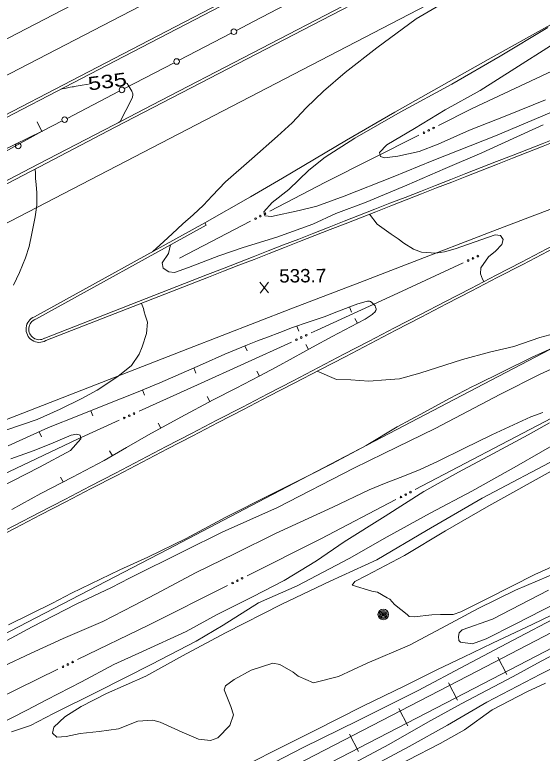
# Model space of a CAD drawing. Extents: x 2361284 to 2366480, y 6976556 to 6985346.
# Drawn here: x 2362647.8 to 2362837, y 6977937.4 to 6978202.6 of the extents above; entities that cross this region are included whole.
import ezdxf
from ezdxf.enums import TextEntityAlignment as Align

# ---------------------------------------------------------------- set-up
doc = ezdxf.new("R2010")
doc.units = 0
doc.header["$LTSCALE"] = 1.9
for name, color, linetype, lineweight in [('12', 7, 'Continuous', 13), ('13', 7, 'Continuous', 13), ('14', 7, 'Continuous', 13), ('17', 7, 'Continuous', 13), ('21', 7, 'Continuous', 13), ('27', 7, 'Continuous', 13), ('29', 7, 'Continuous', 13), ('3', 7, 'Continuous', 13), ('4', 7, 'Continuous', 13), ('5', 7, 'Continuous', 13)]:
    doc.layers.add(name, color=color, linetype=linetype, lineweight=lineweight)

msp = doc.modelspace()

# ---------------------------------------------------------------- linework, layer by layer
at = {"layer": '12'}
for p, q in [((2362738.884, 6978102.716), (2362735.767, 6978106.567)), ((2362735.804, 6978102.687), (2362738.847, 6978106.596))]:
    msp.add_line(p, q, dxfattribs=at)
for points in [[(2362674.213, 6978177.682), (2362671.312, 6978177.193), (2362669.863, 6978176.945), (2362668.897, 6978176.778), (2362668.415, 6978176.693), (2362667.691, 6978176.565), (2362666.726, 6978176.39), (2362666.244, 6978176.302), (2362665.521, 6978176.167), (2362664.799, 6978176.029), (2362664.438, 6978175.959)], [(2362684.924, 6978163.855), (2362685.478, 6978164.153), (2362685.689, 6978164.412), (2362686.367, 6978165.748), (2362687.592, 6978168.3), (2362689.362, 6978171.457), (2362690.009, 6978173.032), (2362690.16, 6978173.834), (2362690.133, 6978174.282), (2362689.817, 6978175.181), (2362688.769, 6978177.031), (2362688.088, 6978177.888), (2362687.628, 6978178.22)], [(2362655.09, 6978147.229), (2362655.245, 6978145.651), (2362655.272, 6978143.862), (2362655.453, 6978141.713), (2362655.741, 6978138.735), (2362655.664, 6978134.224), (2362655.084, 6978130.038), (2362653.97, 6978124.128), (2362652.955, 6978119.368), (2362651.643, 6978115.395), (2362649.514, 6978110.055), (2362647.297, 6978105.563)], [(2362643.817, 6977968.763), (2362653.474, 6977973.275), (2362665.195, 6977978.626), (2362679.417, 6977984.761), (2362690.504, 6977990.438), (2362698.294, 6977994.602), (2362712.912, 6978002.321), (2362726.868, 6978009.104), (2362741.4, 6978016.303), (2362761.952, 6978025.799), (2362774.983, 6978032.024), (2362781.08, 6978034.491), (2362787.068, 6978036.778), (2362793.203, 6978039.376), (2362799.756, 6978042.309), (2362808.883, 6978046.856), (2362818.898, 6978051.791), (2362826.674, 6978055.316), (2362833.006, 6978058.297), (2362837.252, 6978059.797)], [(2362839.698, 6978056.05), (2362832.017, 6978051.826), (2362819.323, 6978044.955), (2362806.984, 6978038.427), (2362794.519, 6978031.48), (2362780.733, 6978022.627), (2362765.929, 6978013.326), (2362756.015, 6978006.52), (2362744.4, 6977999.431), (2362733.137, 6977993.583), (2362720.475, 6977987.313), (2362709.332, 6977981.205), (2362693.671, 6977973.927), (2362683.384, 6977969.289), (2362671.793, 6977963.068), (2362659.213, 6977956.568), (2362652.129, 6977952.85), (2362640.961, 6977947.325)]]:
    msp.add_lwpolyline(points, dxfattribs=at)
at = {"layer": '13'}
for points in [[(2362697.196, 6978117.517), (2362701.251, 6978121.177), (2362704.265, 6978123.916), (2362708.091, 6978127.552), (2362711.81, 6978130.818), (2362715.557, 6978134.254), (2362718.585, 6978137.632), (2362723.388, 6978142.639), (2362732.911, 6978150.879), (2362742.023, 6978159.066), (2362747.348, 6978163.758), (2362752.398, 6978169.196), (2362758.591, 6978175.165), (2362766.287, 6978181.868), (2362777.694, 6978190.698), (2362791.865, 6978201.153), (2362807.05, 6978210.188), (2362818.845, 6978217.14), (2362825.01, 6978220.889), (2362830.147, 6978225.408), (2362832.239, 6978228.328), (2362833.818, 6978232.683), (2362834.335, 6978237.189), (2362833.26, 6978239.778)], [(2362839.078, 6978198.052), (2362821.994, 6978187.759), (2362804.549, 6978177.712), (2362786.084, 6978167.607), (2362769.811, 6978158.33), (2362759.167, 6978151.429), (2362753.31, 6978146.853), (2362746.166, 6978139.845), (2362740.189, 6978135.208), (2362737.147, 6978131.801), (2362737.505, 6978130.412), (2362739.877, 6978130.225), (2362749.848, 6978132.389), (2362756.184, 6978133.84), (2362766.009, 6978137.493), (2362783.614, 6978144.452), (2362797.6, 6978150.194), (2362820.226, 6978159.16), (2362842.598, 6978168.634)], [(2362840.051, 6978191.421), (2362827.227, 6978183.347), (2362814.711, 6978175.428), (2362802.177, 6978168.48), (2362791.229, 6978161.774), (2362781.286, 6978155.859), (2362778.642, 6978153.114), (2362778.955, 6978151.747), (2362780.49, 6978151.212), (2362785.205, 6978151.787), (2362792.848, 6978153.519), (2362799.644, 6978156.154), (2362810.966, 6978161.212), (2362824.377, 6978166.421), (2362838.234, 6978172.133)], [(2362837.329, 6978163.154), (2362826.606, 6978158.13), (2362815.344, 6978153.093), (2362802.257, 6978147.428), (2362788.513, 6978141.429), (2362773.83, 6978135.368), (2362763.049, 6978131.215), (2362754.794, 6978127.476), (2362741.878, 6978122.763), (2362729.703, 6978119.097), (2362721.021, 6978116.035), (2362710.11, 6978111.901), (2362705.116, 6978110.123), (2362703.044, 6978110.343), (2362701.062, 6978111.585), (2362700.694, 6978113.511), (2362702.942, 6978116.872), (2362703.652, 6978119.99)], [(2362958.045, 6978133.899), (2362945.763, 6978127.562), (2362932.399, 6978121.595), (2362920.671, 6978117.143), (2362908.398, 6978112.176), (2362893.494, 6978106.154), (2362883.48, 6978101.269), (2362872.107, 6978096.299), (2362860.531, 6978091.649), (2362847.155, 6978085.923), (2362833.183, 6978079.599), (2362813.038, 6978069.566), (2362812.062, 6978069.137)], [(2362816.074, 6978106.808), (2362815.645, 6978107.694), (2362814.947, 6978109.567), (2362815.027, 6978111.688), (2362817.73, 6978115.684), (2362820.33, 6978117.778), (2362822.547, 6978120.14), (2362822.99, 6978121.944), (2362822.107, 6978123.326), (2362820.164, 6978123.608), (2362805.752, 6978118.509), (2362801.992, 6978117.454), (2362798.917, 6978116.955), (2362793.712, 6978117.315), (2362790.891, 6978118.508), (2362787.362, 6978120.556), (2362785.326, 6978122.206), (2362782.89, 6978123.883), (2362777.796, 6978127.425), (2362775.112, 6978131.02)], [(2362693.212, 6978098.989), (2362693.93, 6978097.096), (2362694.271, 6978095.908), (2362694.571, 6978094.801), (2362695.406, 6978092.219), (2362695.014, 6978088.216), (2362693.53, 6978083.372), (2362692.405, 6978080.781), (2362689.644, 6978076.675), (2362684.811, 6978072.677), (2362677.347, 6978067.816), (2362671.657, 6978064.662), (2362664.101, 6978061.01), (2362655.785, 6978057.322), (2362644.901, 6978053.588)], [(2362841.533, 6978088.139), (2362836.145, 6978086.748), (2362826.856, 6978083.489), (2362818.096, 6978081.406), (2362808.459, 6978078.824), (2362793.115, 6978073.877), (2362785.864, 6978071.908), (2362780.958, 6978071.472), (2362774.842, 6978071.083), (2362768.376, 6978071.522), (2362763.245, 6978071.683), (2362756.237, 6978074.608)], [(2362510.502, 6977905.482), (2362515.857, 6977909.133), (2362524.135, 6977913.512), (2362535.539, 6977919.63), (2362547.679, 6977925.906), (2362569.153, 6977937.181), (2362591.285, 6977948.682), (2362605.206, 6977955.994), (2362618.037, 6977963.447), (2362635.796, 6977973.027), (2362654.104, 6977982.77), (2362669.818, 6977990.941), (2362682.46, 6977996.932), (2362689, 6978000.284), (2362708.667, 6978010.111), (2362722.244, 6978016.811), (2362742.021, 6978025.679), (2362769.448, 6978039.811), (2362780.259, 6978045.124), (2362798.604, 6978054.1), (2362822.039, 6978066.362), (2362836.251, 6978073.547), (2362851.008, 6978080.239)], [(2362812.062, 6978069.137), (2362803.762, 6978064.858), (2362794.828, 6978059.944), (2362784.998, 6978054.64), (2362773.831, 6978047.973), (2362761.604, 6978041.346), (2362753.512, 6978037.299), (2362739.965, 6978030.451), (2362723.513, 6978022.213), (2362709.355, 6978014.588), (2362695.548, 6978007.886), (2362685.481, 6978003.281), (2362668.21, 6977994.926), (2362661.294, 6977991.34), (2362645.597, 6977983.53)], [(2362646.41, 6978043.151), (2362654.712, 6978046.1), (2362661.536, 6978048.895), (2362668.071, 6978051.627), (2362670.127, 6978052.067), (2362671.31, 6978051.668), (2362671.503, 6978050.32), (2362667.853, 6978046.105), (2362656.619, 6978040.108), (2362642.308, 6978032.872)], [(2362845.31, 6978050.612), (2362827.804, 6978040.536), (2362811.779, 6978031.544), (2362796.824, 6978023.65), (2362781.353, 6978015.183), (2362767.776, 6978007.422), (2362749.169, 6977997.516), (2362735.227, 6977991.453), (2362722.601, 6977983.442), (2362712.826, 6977977.648), (2362696.974, 6977969.378), (2362677.358, 6977959.45), (2362661.711, 6977951.681), (2362653.41, 6977947.363), (2362646.673, 6977945.079)], [(2362843.245, 6978002.751), (2362827.398, 6977995.98), (2362814.1, 6977989.423), (2362800.896, 6977982.406), (2362789.384, 6977976.187), (2362774.214, 6977969.833), (2362763.91, 6977964.995), (2362754.981, 6977962.709), (2362749.467, 6977965.097), (2362747.703, 6977966.531), (2362742.87, 6977969.298), (2362740.382, 6977969.821), (2362732.626, 6977967.317), (2362726.537, 6977963.959), (2362723.437, 6977961.626), (2362722.933, 6977960.164), (2362725.269, 6977954.246), (2362726.268, 6977951.195), (2362724.984, 6977947.394), (2362720.639, 6977942.997), (2362718.006, 6977941.957), (2362713.77, 6977942.507), (2362707.828, 6977944.95), (2362699.952, 6977948.575), (2362697.356, 6977949.261), (2362691.978, 6977948.979), (2362685.004, 6977946.174), (2362678.123, 6977945.228), (2362671.209, 6977944.572), (2362666.199, 6977943.505), (2362662.951, 6977943.264), (2362661.378, 6977944.639), (2362661.867, 6977946.784), (2362665.782, 6977950.5), (2362671.677, 6977954.226), (2362680.743, 6977958.903), (2362694.775, 6977965.097), (2362707.937, 6977972.363), (2362723.428, 6977980.649), (2362743.571, 6977990.922), (2362760.994, 6977999.268), (2362777.742, 6978006.877), (2362795.533, 6978017.378), (2362815.534, 6978028.988), (2362844.072, 6978044.09)], [(2362856.979, 6978011.792), (2362834.405, 6978001.587), (2362817.685, 6977993.167), (2362807.791, 6977988.223), (2362805.141, 6977987.198), (2362800.5, 6977987.224), (2362797.42, 6977987.194), (2362791.058, 6977986.394), (2362789.346, 6977986.597), (2362788.59, 6977987.22), (2362784.014, 6977990.887), (2362782.306, 6977992.821), (2362781.432, 6977993.222), (2362777.913, 6977995.239), (2362775.959, 6977995.681), (2362768.857, 6977997.793), (2362769.775, 6977999.052), (2362773.946, 6978001.222), (2362787.588, 6978008.462), (2362802.294, 6978017.282), (2362817.88, 6978026.291), (2362841.368, 6978039.274)], [(2362839.26, 6977995.952), (2362819.177, 6977985.63), (2362808.313, 6977981.707), (2362807.263, 6977980.617), (2362807.025, 6977979.354), (2362807.089, 6977977.945), (2362807.755, 6977977.272), (2362812.07, 6977976.733), (2362816.964, 6977978.559), (2362827.374, 6977983.818), (2362842.024, 6977991.308)], [(2362846.368, 6977989.88), (2362833.714, 6977983.818), (2362819.229, 6977977.001), (2362808.776, 6977971.912), (2362799.407, 6977967.522), (2362787.743, 6977961.61), (2362772.631, 6977954.386), (2362755.474, 6977945.554), (2362744.226, 6977939.945), (2362730.472, 6977933.064), (2362710.857, 6977922.907), (2362696.501, 6977916.04), (2362686.611, 6977910.786), (2362672.133, 6977904.168), (2362656.088, 6977896.104), (2362643.19, 6977889.632)], [(2362843.258, 6977986.74), (2362826.36, 6977977.918), (2362809.593, 6977969.049), (2362792.578, 6977960.006), (2362771.05, 6977949.142), (2362751.222, 6977939.462), (2362727.517, 6977927.136), (2362711.891, 6977919.257), (2362690.108, 6977908.959), (2362668.006, 6977898.529), (2362644.313, 6977886.173), (2362628.185, 6977878.429), (2362610.673, 6977870.111), (2362593.054, 6977861.464), (2362585.352, 6977857.421), (2362583.447, 6977857.993), (2362580.821, 6977859.648), (2362577.087, 6977861.083), (2362573.759, 6977859.881), (2362571.862, 6977859.393), (2362571.103, 6977857.226), (2362570.506, 6977852.619)], [(2362850.88, 6977977.951), (2362836.711, 6977970.517), (2362826.573, 6977964.97), (2362807.895, 6977955.191), (2362796.018, 6977948.549), (2362782.013, 6977940.565), (2362766.042, 6977932.062), (2362748.205, 6977922.172), (2362733.557, 6977914.603), (2362714.978, 6977904.866), (2362692.204, 6977892.558), (2362667.781, 6977878.066), (2362653.213, 6977870.416), (2362641.093, 6977864.08), (2362621.171, 6977852.62), (2362606.32, 6977844.089), (2362594.875, 6977836.3), (2362590.692, 6977834.401), (2362586.071, 6977833.407), (2362580.904, 6977831.948)], [(2362857.457, 6977976.235), (2362836.426, 6977965.784), (2362817.151, 6977955.719), (2362803.058, 6977947.536), (2362789.29, 6977939.834), (2362773.907, 6977931.647), (2362756.624, 6977923.482), (2362734.083, 6977911.928), (2362711.443, 6977899.072), (2362693.465, 6977888.24), (2362673.298, 6977877.398), (2362654.079, 6977867.534), (2362647.616, 6977863.743), (2362632.318, 6977854.927), (2362617.052, 6977847.191), (2362599.455, 6977838.283), (2362588.684, 6977831.982), (2362584.962, 6977830.165), (2362581.618, 6977830.493)], [(2362838.236, 6977962.6), (2362831.456, 6977959.436), (2362819.077, 6977952.998), (2362809.104, 6977945.783), (2362800.42, 6977940.91), (2362788.827, 6977934.929), (2362781.819, 6977931.522), (2362771.483, 6977926.734), (2362758.221, 6977920.709), (2362749.532, 6977916.155), (2362740.682, 6977911.91), (2362729.989, 6977905.998), (2362723.239, 6977901.634), (2362714.381, 6977896.199), (2362702.532, 6977889.727), (2362688.604, 6977882.064), (2362679.247, 6977876.455), (2362663.212, 6977867.381), (2362649.955, 6977859.705), (2362639.705, 6977854.378)]]:
    msp.add_lwpolyline(points, dxfattribs=at)
at = {"layer": '14'}
for points in [[(2362336.196, 6978020.751), (2362379.564, 6978043.351), (2362401.253, 6978054.641), (2362433.794, 6978071.564), (2362482.62, 6978096.917), (2362498.918, 6978105.366), (2362531.526, 6978122.241), (2362596.753, 6978155.969), (2362629.355, 6978172.856), (2362656.041, 6978186.706), (2362709.395, 6978214.441), (2362744.958, 6978232.945), (2362792.374, 6978257.616), (2362816.086, 6978269.946), (2362851.661, 6978288.425), (2362869.453, 6978297.656), (2362886.948, 6978306.725), (2362921.944, 6978324.848), (2362956.95, 6978342.953), (2362980.292, 6978355.014), (2363026.986, 6978379.118)], [(2363047.939, 6978336.875), (2363010.904, 6978317.795), (2362992.393, 6978308.241), (2362973.89, 6978298.672), (2362964.643, 6978293.88), (2362888.072, 6978254.152), (2362849.793, 6978234.277), (2362792.383, 6978204.447), (2362646.319, 6978128.505), (2362503.806, 6978054.327), (2362487.523, 6978045.865), (2362454.943, 6978028.968), (2362422.348, 6978012.099), (2362400.612, 6978000.865), (2362357.13, 6977978.417)], [(2362843.378, 6978297.285), (2362830.376, 6978290.516), (2362804.38, 6978276.964), (2362778.389, 6978263.4), (2362743.735, 6978245.315), (2362726.404, 6978236.28), (2362700.398, 6978222.746), (2362687.389, 6978215.99), (2362671.304, 6978207.65), (2362639.123, 6978190.992), (2362574.744, 6978157.708), (2362542.563, 6978141.05), (2362523.455, 6978131.135), (2362510.721, 6978124.515), (2362485.262, 6978111.258), (2362459.811, 6978097.988), (2362425.875, 6978080.294), (2362408.903, 6978071.456), (2362383.435, 6978058.217), (2362370.694, 6978051.61), (2362366.223, 6978049.299), (2362357.267, 6978044.703), (2362348.298, 6978040.133), (2362330.338, 6978031.035)]]:
    msp.add_lwpolyline(points, dxfattribs=at)
at = {"layer": '17'}
for points in [[(2362335.652, 6977993.804), (2362347.925, 6977999.801), (2362360.21, 6978005.777), (2362379.304, 6978014.9), (2362398.307, 6978024.201), (2362426.042, 6978038.586), (2362453.736, 6978053.051), (2362488.058, 6978070.867), (2362522.38, 6978088.684), (2362558.544, 6978107.449), (2362594.697, 6978126.224), (2362613.084, 6978136.099), (2362631.349, 6978146.213), (2362644.491, 6978153.469), (2362657.622, 6978160.764)], [(2362657.622, 6978160.764), (2362642.899, 6978153.684), (2362628.267, 6978146.414), (2362610.344, 6978137.183), (2362592.431, 6978127.943), (2362565.558, 6978114.426), (2362538.726, 6978100.821), (2362508.982, 6978085.327), (2362479.237, 6978069.833), (2362457.403, 6978058.515), (2362435.559, 6978047.206), (2362411.735, 6978034.879), (2362387.911, 6978022.562), (2362371.354, 6978013.784), (2362354.919, 6978004.797), (2362345.249, 6977999.366), (2362335.652, 6977993.804)]]:
    msp.add_lwpolyline(points, dxfattribs=at)
msp.add_circle((2362649.044, 6978155.528), 1, dxfattribs=at)
at = {"layer": '21'}
msp.add_line((2362732.404, 6978128.503), (2362706.948, 6978115.271), dxfattribs=at)
for points in [[(2362853.977, 6978188.713), (2362811.923, 6978168.962), (2362799.83, 6978162.876)], [(2362792.822, 6978159.349), (2362759.262, 6978142.46), (2362739.359, 6978132.12)], [(2362754.186, 6978088.359), (2362756.337, 6978089.338), (2362785.282, 6978102.675), (2362808.66, 6978113.518)], [(2362692.43, 6978060.26), (2362713.32, 6978069.758), (2362747.046, 6978085.111)], [(2362844.651, 6978059.978), (2362840.333, 6978057.706), (2362791.503, 6978032.131)], [(2362630.979, 6978031.515), (2362670.304, 6978050.198), (2362685.29, 6978057.012)], [(2362784.557, 6978028.494), (2362757.62, 6978014.377), (2362731.155, 6978001.145)], [(2362724.137, 6977997.638), (2362696.019, 6977983.589), (2362670.347, 6977971.045)], [(2362663.299, 6977967.598), (2362634.143, 6977953.349), (2362609.57, 6977940.895)]]:
    msp.add_lwpolyline(points, dxfattribs=at)
for centre in [(2362796.333, 6978161.114), (2362798.048, 6978161.978), (2362794.618, 6978160.251), (2362734.187, 6978129.425), (2362735.891, 6978130.31), (2362737.595, 6978131.195), (2362813.94, 6978115.962), (2362810.456, 6978114.347), (2362812.198, 6978115.155), (2362750.601, 6978086.728), (2362752.349, 6978087.523), (2362748.854, 6978085.932), (2362687.104, 6978057.837), (2362688.852, 6978058.632), (2362690.6, 6978059.426), (2362789.745, 6978031.206), (2362786.344, 6978029.424), (2362788.044, 6978030.315), (2362727.66, 6977999.402), (2362729.377, 6978000.26), (2362725.942, 6977998.543), (2362668.573, 6977970.175), (2362665.123, 6977968.489), (2362666.848, 6977969.332)]:
    msp.add_circle(centre, 0.3, dxfattribs=at)
at = {"layer": '27'}
for p, q in [((2362767.837, 6978097.689), (2362768.575, 6978095.825)), ((2362770.783, 6978091.826), (2362769.866, 6978093.597)), ((2362749.052, 6978090.839), (2362749.71, 6978088.955)), ((2362753.133, 6978082.428), (2362752.176, 6978084.189)), ((2362730.369, 6978083.732), (2362731.147, 6978081.889)), ((2362712.013, 6978075.777), (2362712.821, 6978073.944)), ((2362735.583, 6978072.84), (2362734.626, 6978074.592)), ((2362693.627, 6978067.901), (2362694.395, 6978066.048)), ((2362717.788, 6978063.721), (2362716.841, 6978065.482)), ((2362675.077, 6978060.444), (2362675.815, 6978058.592)), ((2362700.188, 6978054.214), (2362699.221, 6978055.965)), ((2362656.567, 6978052.869), (2362657.385, 6978051.046)), ((2362682.82, 6978044.287), (2362681.824, 6978046.018)), ((2362665.19, 6978034.849), (2362664.263, 6978036.62))]:
    msp.add_line(p, q, dxfattribs=at)
msp.add_lwpolyline([(2362646.773, 6978024.944), (2362657.209, 6978030.654), (2362668.534, 6978036.591), (2362679.837, 6978042.569), (2362687.844, 6978047.175), (2362695.82, 6978051.811), (2362707.381, 6978058.162), (2362719.012, 6978064.372), (2362727.262, 6978068.551), (2362735.494, 6978072.789), (2362741.571, 6978076.118), (2362747.64, 6978079.446), (2362754.655, 6978083.253), (2362761.679, 6978087.06), (2362766.235, 6978089.462), (2362770.803, 6978091.836), (2362773.46, 6978093.341), (2362776.054, 6978095.006), (2362776.441, 6978095.31), (2362776.946, 6978095.864), (2362777.311, 6978096.438), (2362777.407, 6978096.77), (2362777.415, 6978097.08), (2362777.269, 6978097.669), (2362777.045, 6978098.107), (2362776.559, 6978098.742), (2362775.943, 6978099.296), (2362775.41, 6978099.601), (2362775.009, 6978099.737), (2362774.409, 6978099.792), (2362773.82, 6978099.686), (2362770.887, 6978098.768), (2362767.967, 6978097.74), (2362763.405, 6978095.946), (2362758.831, 6978094.202), (2362753.119, 6978092.258), (2362747.417, 6978090.273), (2362742.943, 6978088.542), (2362738.479, 6978086.809), (2362734.863, 6978085.485), (2362731.256, 6978084.111), (2362723.217, 6978080.684), (2362715.21, 6978077.188), (2362707.543, 6978073.804), (2362699.853, 6978070.46), (2362690.848, 6978066.755), (2362681.821, 6978063.129), (2362670.843, 6978058.765), (2362659.873, 6978054.35), (2362645.415, 6978047.872)], dxfattribs=at)
at = {"layer": '29'}
for p, q in [((2362821.146, 6977971.959), (2362824.365, 6977965.749)), ((2362803.383, 6977962.749), (2362806.612, 6977956.539)), ((2362785.64, 6977953.53), (2362788.859, 6977947.321)), ((2362767.885, 6977944.321), (2362771.115, 6977938.111))]:
    msp.add_line(p, q, dxfattribs=at)
for points in [[(2362457.884, 6977781.834), (2362517.591, 6977812.924), (2362577.3, 6977844.013), (2362659.566, 6977886.848), (2362741.844, 6977929.672), (2362813.663, 6977966.958), (2362885.503, 6978004.212), (2362955.909, 6978040.824), (2363026.325, 6978077.426), (2363088.273, 6978109.506), (2363150.253, 6978141.488)], [(2362460.186, 6977777.396), (2362519.894, 6977808.484), (2362579.602, 6977839.575), (2362661.869, 6977882.41), (2362744.146, 6977925.234), (2362815.966, 6977962.518), (2362887.806, 6977999.774), (2362958.212, 6978036.385), (2363028.627, 6978072.986), (2363090.566, 6978105.058), (2363152.546, 6978137.038)]]:
    msp.add_lwpolyline(points, dxfattribs=at)
at = {"layer": '3'}
msp.add_line((2362716.426, 6978127.031), (2362716.028, 6978127.908), dxfattribs=at)
for points in [[(2363033.125, 6978367.716), (2362980.88, 6978341.005), (2362954.769, 6978327.629), (2362928.67, 6978314.228), (2362915.627, 6978307.516), (2362898.243, 6978298.553), (2362889.554, 6978294.064), (2362876.526, 6978287.322), (2362856.996, 6978277.187), (2362683.465, 6978186.942), (2362510.819, 6978097.185), (2362492.049, 6978087.433), (2362454.499, 6978067.948), (2362416.94, 6978048.481), (2362341.803, 6978009.583)], [(2363033.563, 6978366.861), (2362981.319, 6978340.15), (2362955.207, 6978326.773), (2362929.108, 6978313.372), (2362916.065, 6978306.66), (2362898.681, 6978297.697), (2362889.992, 6978293.208), (2362876.964, 6978286.466), (2362857.434, 6978276.331), (2362683.903, 6978186.086), (2362511.258, 6978096.328), (2362492.488, 6978086.576), (2362454.938, 6978067.091), (2362417.378, 6978047.625), (2362342.241, 6978008.727)], [(2362351.136, 6977990.271), (2362399.225, 6978015.189), (2362423.264, 6978027.658), (2362459.318, 6978046.371), (2362513.385, 6978074.468), (2362533.794, 6978085.089), (2362574.6, 6978106.356), (2362656.199, 6978148.914), (2362683.407, 6978163.083), (2362697.015, 6978170.16), (2362768.95, 6978207.533), (2362816.916, 6978232.43), (2362848.898, 6978249.019), (2362891.546, 6978271.128), (2362912.872, 6978282.178), (2362970.427, 6978311.979), (2362999.21, 6978326.87), (2363042.391, 6978349.193)], [(2362351.575, 6977989.415), (2362399.664, 6978014.333), (2362423.703, 6978026.802), (2362459.756, 6978045.515), (2362513.823, 6978073.612), (2362534.232, 6978084.233), (2362575.038, 6978105.5), (2362656.637, 6978148.058), (2362683.845, 6978162.227), (2362697.453, 6978169.304), (2362761.394, 6978202.526), (2362793.37, 6978219.127), (2362841.34, 6978244.017), (2362913.31, 6978281.322), (2362970.866, 6978311.123), (2362999.649, 6978326.014), (2363042.83, 6978348.337)], [(2363059.726, 6978316.295), (2363032.575, 6978302.247), (2363014.504, 6978292.824), (2362978.435, 6978273.841), (2362947.185, 6978257.192), (2362884.878, 6978223.538), (2362839.966, 6978198.95), (2362817.588, 6978186.517), (2362784.154, 6978167.628), (2362766.856, 6978157.551), (2362743.89, 6978143.946), (2362732.361, 6978137.223), (2362716.028, 6978127.908)], [(2363109.125, 6978220.97), (2363076.826, 6978204.19), (2363012.157, 6978170.766), (2362961.796, 6978145.001), (2362894.588, 6978110.765), (2362861.063, 6978093.494), (2362808.206, 6978065.912), (2362737.808, 6978028.986), (2362702.572, 6978010.593), (2362561.293, 6977937.216), (2362416.794, 6977862.558)], [(2362883.437, 6978148.96), (2362864.886, 6978142.066), (2362855.615, 6978138.606), (2362841.719, 6978133.39), (2362832.464, 6978129.891), (2362827.839, 6978128.133), (2362820.906, 6978125.485), (2362788.001, 6978112.859), (2362771.554, 6978106.53), (2362746.894, 6978097.014), (2362722.246, 6978087.466), (2362709.927, 6978082.678), (2362615.292, 6978045.845), (2362557.394, 6978023.324)], [(2362716.028, 6978127.908), (2362654.865, 6978094.174), (2362654.865, 6978094.174)], [(2362716.496, 6978127.072), (2362655.333, 6978093.338), (2362655.218, 6978093.281)], [(2362658.493, 6978086.438), (2362658.618, 6978086.5), (2362716.915, 6978109.295), (2362716.913, 6978109.292)], [(2362658.967, 6978085.603), (2362658.966, 6978085.603), (2362717.263, 6978108.399), (2362717.262, 6978108.398)]]:
    msp.add_lwpolyline(points, dxfattribs=at)
for centre, radius, start, end in [((2654160.869, 6417887.576), 631448.636, 117.4597, 117.51929), ((2654160.869, 6417887.576), 631447.676, 117.4597, 117.51929), ((2330097.062, 7061603.214), 89639.777, 291.33986, 291.45972), ((2330097.061, 7061603.213), 89640.737, 291.33986, 291.45972), ((2362656.615, 6978089.745), 4.763, 111.55799, 299.58733), ((2362656.615, 6978089.745), 3.803, 111.55798, 299.58732)]:
    msp.add_arc(centre, radius, start, end, dxfattribs=at)
at = {"layer": '4'}
for radius in [1.9, 1.442, 0.539, 0.192]:
    msp.add_circle((2362780.009, 6977987.279), radius, dxfattribs=at)
for start, end in [(174.71552, 185.96556), (163.46611, 174.71615), (185.96287, 197.21291), (152.21535, 163.46538), (197.21479, 208.46483), (140.96646, 152.21649), (208.46822, 219.71826), (129.71376, 140.96379), (219.71376, 230.96379), (118.46406, 129.71409), (230.96397, 242.214), (107.21593, 118.46597), (242.21812, 253.46815), (95.96582, 107.21585), (253.46258, 264.71261), (84.71553, 95.96557), (264.71553, 275.96557), (73.46552, 84.71555), (275.96582, 287.21585), (62.21535, 73.46538), (287.21593, 298.46597), (50.96397, 62.214), (298.46406, 309.71409), (39.71588, 50.96591), (309.71589, 320.96592), (28.46656, 39.7166), (320.96646, 332.21649), (17.21479, 28.46483), (332.21419, 343.46422), (5.96345, 17.21348), (343.46611, 354.71615), (354.71553, 5.96557)]:
    msp.add_arc((2362780.009, 6977987.279), 0.973, start, end, dxfattribs=at)
at = {"layer": '5'}
for p, q in [((2362725.49, 6978196.042), (2362706.763, 6978186.303)), ((2362705.001, 6978185.386), (2362687.138, 6978176.105)), ((2362685.317, 6978175.158), (2362666.589, 6978165.42)), ((2362664.827, 6978164.504), (2362657.622, 6978160.764))]:
    msp.add_line(p, q, dxfattribs=at)
for points in [[(2362745.174, 6978206.268), (2362733.452, 6978200.188), (2362727.311, 6978196.989)], [(2362657.622, 6978160.565), (2362656.715, 6978162.336), (2362655.804, 6978164.117)]]:
    msp.add_lwpolyline(points, dxfattribs=at)
for centre in [(2362726.419, 6978196.534), (2362705.87, 6978185.85), (2362686.244, 6978175.646), (2362665.695, 6978164.962)]:
    msp.add_circle(centre, 1, dxfattribs=at)

# ---------------------------------------------------------------- texts
at = {"layer": '12', "width": 1.3}
msp.add_text(' 535 ', height=4.8, rotation=7.367, dxfattribs=at).set_placement((2362681.307, 6978176.3), align=Align.CENTER)
at = {"layer": '12', "width": 1.05}
msp.add_text('533.7', height=4.799, rotation=0.545, dxfattribs=at).set_placement((2362742.693, 6978106.44))

doc.saveas('drawing.dxf')
